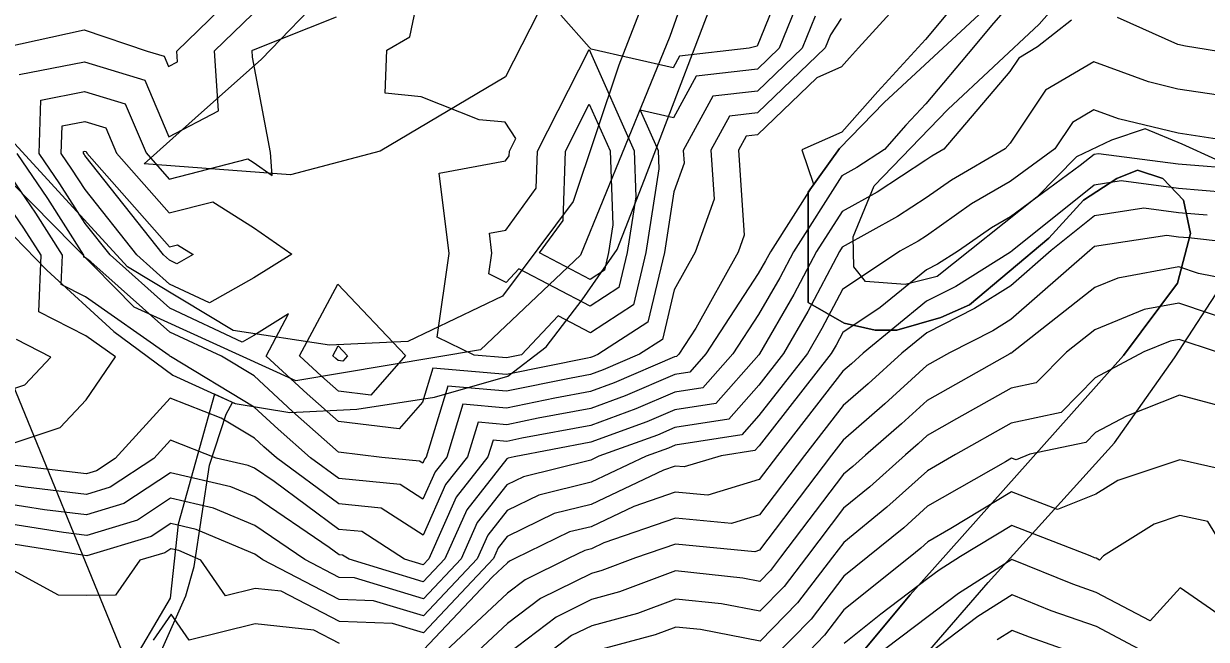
# Model space of a CAD drawing. Extents: x 42655 to 43811, y -141820 to -141156.
# Drawn here: x 43241.9 to 43313.5, y -141436.2 to -141398.9 of the extents above; entities that cross this region are included whole.
import ezdxf

# ---------------------------------------------------------------- set-up
doc = ezdxf.new("R2010")
doc.units = 0
for name, color, linetype in [('D-BMK-HTXT_1', 7, 'Continuous'), ('ZE_HICN', 7, 'Continuous'), ('ZE_LWCN', 7, 'Continuous'), ('地形', 7, 'Continuous'), ('現況水路ﾊｯﾁ', 7, 'Continuous'), ('現況道路ﾊｯﾁ', 7, 'Continuous')]:
    doc.layers.add(name, color=color, linetype=linetype)

msp = doc.modelspace()

# ---------------------------------------------------------------- linework, layer by layer
at = {"layer": 'D-BMK-HTXT_1'}
msp.add_line((43219.961, -141368.793), (43249.928, -141441.889), dxfattribs=at)
at = {"layer": 'ZE_HICN'}
for points in [[(43287.944, -141396.239), (43286.313, -141400.276), (43285.829, -141400.414), (43281.608, -141400.895), (43281.231, -141401.589), (43276.268, -141400.459), (43276.137, -141400.336), (43274.432, -141398.413)], [(43298.838, -141397.052), (43296.488, -141399.889), (43296.057, -141400.365), (43293.602, -141403.027), (43291.426, -141405.483), (43289.021, -141406.561), (43289.723, -141408.638), (43287.111, -141412.733), (43286.823, -141413.278), (43286.378, -141414.048), (43283.205, -141418.914), (43282.229, -141420.022), (43281.319, -141420.162), (43278.314, -141421.453), (43276.24, -141422.208), (43273.07, -141422.804), (43271.157, -141423.194), (43269.421, -141423.04), (43268.777, -141425.145), (43267.46, -141426.816), (43266.1, -141429.883), (43263.554, -141428.244), (43261.003, -141427.985), (43257.225, -141425.199), (43256.46, -141424.523), (43255.896, -141424.003), (43253.892, -141422.795), (43250.796, -141421.588), (43247.46, -141425.245), (43246.337, -141425.987), (43245.73, -141426.171), (43240.901, -141425.594)], [(43270.077, -141414.069), (43270.255, -141412.812), (43270.108, -141411.61), (43271.101, -141411.425), (43272.936, -141408.875), (43273.012, -141406.637), (43276.138, -141400.492), (43278.863, -141406.609), (43278.968, -141409.395), (43278.452, -141412.774), (43277.948, -141414.887), (43276.211, -141416.011), (43271.893, -141413.751), (43271.116, -141414.577), (43270.077, -141414.069)], [(43315.789, -141407.753), (43311.788, -141407.425), (43306.956, -141406.792), (43306.697, -141406.832), (43305.859, -141407.5), (43301.626, -141410.61), (43300.48, -141411.278), (43298.485, -141412.679), (43297.209, -141413.481), (43296.553, -141413.814), (43293.758, -141416.1), (43291.483, -141417.622), (43291.08, -141418.385), (43290.795, -141418.878), (43286.427, -141424.475), (43286.177, -141424.758), (43284.137, -141425.072), (43281.898, -141425.752), (43281.345, -141425.699), (43280.64, -141425.944), (43276.267, -141428.023), (43274.031, -141428.571), (43271.188, -141429.951), (43270.647, -141430.639), (43270.353, -141431.3), (43266.128, -141435.785), (43264.247, -141435.217), (43261.036, -141435.106), (43257.519, -141433.273), (43255.939, -141433.107), (43254.149, -141433.547), (43252.66, -141431.383), (43251.316, -141430.813), (43250.839, -141430.702), (43250.47, -141430.946), (43248.966, -141431.401), (43247.498, -141433.507), (43245.764, -141433.525), (43244.046, -141433.505), (43240.667, -141431.675)], [(43250.757, -141413.239), (43250.385, -141412.906), (43245.639, -141406.909), (43245.587, -141406.828), (43245.545, -141406.766), (43245.548, -141406.657), (43245.638, -141406.64), (43245.721, -141406.665), (43245.764, -141406.765), (43250.753, -141412.432), (43251.244, -141412.306), (43252.183, -141412.898), (43251.21, -141413.449), (43250.757, -141413.239)], [(43240.634, -141424.523), (43244.141, -141423.353), (43245.709, -141421.691), (43247.492, -141419.082), (43245.69, -141417.816), (43242.852, -141416.371), (43242.987, -141412.941), (43241.937, -141411.292), (43240.562, -141409.267)], [(43315.536, -141417.084), (43311.827, -141415.84), (43309.712, -141416.225), (43306.747, -141417.448), (43305.013, -141418.811), (43303.196, -141420.663), (43301.675, -141420.987), (43298.378, -141422.846), (43296.601, -141423.849), (43296.051, -141424.348), (43295.28, -141425.02), (43293.121, -141426.961), (43291.533, -141428.253), (43289.294, -141431.211), (43287.933, -141432.992), (43286.474, -141434.487), (43284.159, -141434.036), (43281.383, -141433.744), (43279.068, -141434.613), (43276.302, -141435.359), (43275.082, -141435.959), (43273.123, -141437.45)], [(43260.821, -141419.19), (43260.637, -141419.02), (43260.958, -141418.421), (43261.522, -141419.016), (43261.234, -141419.347), (43260.962, -141419.314), (43260.821, -141419.19)], [(43317.015, -141436.9), (43315.772, -141435.75), (43311.909, -141433.065), (43310.09, -141435.061), (43306.822, -141433.341), (43305.405, -141432.848), (43301.724, -141431.345), (43298.489, -141433.401), (43296.652, -141434.796), (43293.262, -141437.355)]]:
    msp.add_lwpolyline(points, dxfattribs=at)
at = {"layer": 'ZE_LWCN'}
for points in [[(43296.469, -141395.939), (43292.448, -141400.383), (43291.896, -141400.981), (43291.407, -141401.533), (43289.92, -141402.2), (43286.338, -141405.648), (43285.638, -141405.728), (43285.175, -141406.579), (43285.519, -141411.713), (43285.152, -141412.742), (43282.598, -141417.352), (43281.574, -141418.922), (43281.439, -141419.075), (43281.314, -141419.094), (43277.657, -141420.665), (43276.235, -141421.182), (43274.062, -141421.591), (43271.152, -141422.184), (43268.512, -141421.95), (43267.533, -141425.151), (43266.823, -141426.052), (43266.09, -141427.705), (43264.717, -141426.821), (43260.995, -141426.445), (43259.294, -141425.189), (43257.332, -141423.456), (43255.887, -141422.124), (43250.815, -141419.067), (43250.784, -141419.052), (43250.737, -141419.01), (43245.679, -141415.455), (43244.212, -141414.708), (43244.282, -141412.935), (43242.667, -141410.399), (43240.553, -141407.285)], [(43240.742, -141400.357), (43245.603, -141399.294), (43249.411, -141400.585), (43250.438, -141400.896), (43250.702, -141401.514), (43251.241, -141401.232), (43251.199, -141400.577), (43255.765, -141396.147)], [(43288.876, -141397.357), (43287.645, -141400.405), (43286.32, -141401.681), (43282.616, -141402.103), (43281.245, -141404.625), (43279.227, -141404.165), (43280.312, -141406.602), (43280.354, -141407.7), (43279.58, -141412.769), (43278.824, -141415.938), (43276.218, -141417.624), (43274.273, -141416.606), (43272.053, -141418.967), (43271.138, -141419.153), (43269.188, -141418.98), (43266.954, -141417.887), (43267.673, -141412.825), (43267.081, -141407.977), (43271.081, -141407.233), (43271.307, -141406.92), (43271.316, -141406.645), (43271.705, -141405.879), (43271.07, -141404.885), (43269.487, -141404.736), (43265.975, -141403.359), (43263.813, -141403.134), (43263.913, -141400.517), (43265.306, -141399.721), (43265.943, -141396.609)], [(43301.566, -141397.781), (43300.488, -141399.033), (43299.397, -141400.35), (43296.506, -141403.774), (43295.308, -141405.073), (43294.01, -141406.538), (43292.333, -141407.632), (43291.438, -141408.128), (43288.505, -141412.726), (43287.675, -141414.299), (43286.39, -141416.523), (43284.835, -141418.906), (43283.018, -141420.969), (43281.324, -141421.23), (43278.97, -141422.241), (43276.245, -141423.233), (43272.078, -141424.018), (43271.161, -141424.204), (43270.329, -141424.13), (43270.021, -141425.139), (43268.098, -141427.581), (43266.439, -141431.318), (43266.108, -141431.67), (43264.969, -141431.325), (43262.391, -141429.666), (43261.01, -141429.526), (43257.098, -141426.64), (43255.904, -141425.83), (43255.523, -141425.668), (43253.583, -141425.216), (43250.808, -141424.134), (43249.805, -141425.234), (43247.164, -141426.979), (43245.735, -141427.411), (43242.048, -141426.97), (43240.644, -141426.743)], [(43241.671, -141402.007), (43245.612, -141401.234), (43249.259, -141402.339), (43250.722, -141405.764), (43253.713, -141404.197), (43253.481, -141400.566), (43255.775, -141398.34)], [(43289.808, -141398.475), (43289.031, -141400.399), (43286.326, -141403.003), (43283.623, -141403.311), (43281.839, -141406.595), (43281.89, -141407.36), (43281.267, -141409.106), (43280.708, -141412.763), (43279.701, -141416.989), (43276.678, -141418.945), (43276.343, -141419.089), (43276.226, -141419.132), (43276.046, -141419.165), (43271.142, -141420.163), (43266.694, -141419.769), (43266.062, -141421.836), (43264.657, -141423.453), (43260.979, -141423.004), (43259.076, -141421.323), (43256.599, -141419.039), (43257.966, -141416.483), (43255.867, -141417.789), (43255.161, -141418.19), (43250.771, -141416.145), (43247.165, -141412.921), (43245.658, -141411.018), (43244.127, -141408.614), (43242.881, -141406.779), (43242.963, -141403.557), (43245.621, -141403.036), (43248.079, -141403.781), (43249.347, -141406.748), (43250.734, -141408.323), (43255.496, -141407.108), (43255.817, -141407.31), (43256.977, -141408.113), (43256.86, -141406.713), (43255.787, -141400.94), (43255.763, -141400.555), (43255.785, -141400.533), (43255.831, -141400.5), (43260.864, -141398.514)], [(43305.333, -141398.716), (43303.274, -141400.331), (43302.13, -141401.002), (43301.585, -141401.815), (43297.596, -141406.521), (43296.868, -141406.945), (43296.522, -141407.188), (43293.569, -141409.115), (43291.448, -141410.291), (43289.899, -141412.72), (43288.526, -141415.321), (43286.459, -141418.899), (43286.401, -141418.972), (43283.808, -141421.917), (43281.329, -141422.298), (43279.627, -141423.029), (43276.25, -141424.258), (43271.613, -141425.131), (43271.24, -141425.223), (43271.166, -141425.259), (43268.735, -141428.345), (43267.418, -141431.314), (43266.113, -141432.699), (43261.621, -141431.341), (43261.228, -141431.088), (43261.017, -141431.067), (43260.42, -141430.626), (43255.913, -141427.566), (43254.471, -141426.955), (43250.818, -141426.103), (43247.99, -141427.971), (43245.741, -141428.651), (43243.196, -141428.347), (43240.65, -141427.935)], [(43291.393, -141398.609), (43290.74, -141399.594), (43290.417, -141400.392), (43286.332, -141404.326), (43284.63, -141404.52), (43283.507, -141406.587), (43283.704, -141409.537), (43282.556, -141412.754), (43281.294, -141415.031), (43280.577, -141418.04), (43279.197, -141418.933), (43277, -141419.877), (43276.23, -141420.157), (43275.054, -141420.378), (43271.147, -141421.173), (43267.603, -141420.859), (43266.289, -141425.156), (43266.186, -141425.287), (43266.079, -141425.528), (43265.88, -141425.399), (43263.606, -141425.169), (43260.988, -141424.849), (43258.204, -141422.389), (43255.878, -141420.245), (43253.899, -141419.052), (43250.777, -141417.599), (43245.999, -141413.326), (43245.668, -141413.094), (43245.572, -141413.045), (43245.577, -141412.929), (43243.397, -141409.506), (43241.549, -141406.785)], [(43316.846, -141401.035), (43312.231, -141400.289), (43311.754, -141400.185), (43308.105, -141398.555)], [(43314.223, -141403.254), (43311.766, -141402.879), (43309.989, -141402.45), (43306.67, -141401.241), (43303.755, -141402.951), (43301.605, -141406.155), (43301.31, -141406.503), (43298.072, -141408.389), (43296.533, -141409.47), (43294.805, -141410.598), (43291.459, -141412.453), (43291.293, -141412.713), (43289.377, -141416.342), (43287.904, -141418.892), (43286.41, -141420.806), (43284.598, -141422.864), (43281.334, -141423.366), (43280.284, -141423.817), (43276.74, -141425.107), (43276.255, -141425.338), (43272.17, -141426.339), (43271.174, -141426.823), (43269.372, -141429.11), (43268.396, -141431.309), (43266.118, -141433.727), (43261.957, -141432.47), (43261.024, -141432.438), (43258.943, -141431.354), (43255.921, -141429.302), (43253.419, -141428.241), (43250.825, -141427.636), (43248.817, -141428.962), (43245.747, -141429.891), (43244.343, -141429.723), (43240.655, -141429.127)], [(43316.769, -141406.308), (43311.779, -141405.547), (43308.169, -141404.675), (43306.684, -141404.135), (43305.379, -141404.9), (43304.313, -141406.489), (43301.616, -141408.471), (43299.276, -141409.834), (43296.544, -141411.753), (43296.041, -141412.081), (43294.931, -141412.696), (43291.471, -141415.01), (43290.229, -141417.363), (43289.35, -141418.885), (43286.418, -141422.641), (43285.388, -141423.811), (43281.339, -141424.434), (43280.941, -141424.605), (43279.598, -141425.094), (43276.261, -141426.68), (43273.101, -141427.455), (43271.181, -141428.387), (43270.009, -141429.874), (43269.375, -141431.305), (43266.123, -141434.756), (43263.102, -141433.843), (43261.03, -141433.772), (43256.411, -141431.366), (43255.929, -141431.038), (43252.367, -141429.527), (43250.832, -141429.169), (43249.644, -141429.954), (43245.753, -141431.131), (43245.49, -141431.099), (43240.661, -141430.319)], [(43276.203, -141414.398), (43273.149, -141412.799), (43274.566, -141410.829), (43274.708, -141406.629), (43276.153, -141403.788), (43277.413, -141406.616), (43277.582, -141411.09), (43277.324, -141412.779), (43277.072, -141413.836), (43276.203, -141414.398)], [(43250.764, -141414.692), (43248.775, -141412.914), (43245.649, -141408.964), (43244.857, -141407.721), (43244.213, -141406.772), (43244.256, -141405.107), (43245.629, -141404.838), (43246.9, -141405.223), (43247.555, -141406.757), (43250.743, -141410.378), (43253.37, -141409.707), (43255.836, -141411.261), (43258.161, -141412.869), (43255.85, -141414.308), (43253.185, -141415.82), (43250.764, -141414.692)], [(43314.663, -141409.131), (43311.795, -141408.896), (43308.332, -141408.442), (43306.705, -141408.694), (43301.73, -141412.664), (43301.636, -141412.746), (43298.328, -141414.824), (43296.562, -141415.722), (43292.714, -141418.869), (43292.014, -141419.505), (43291.494, -141419.958), (43287.539, -141425.056), (43286.437, -141426.517), (43283.323, -141427.462), (43281.352, -141427.271), (43278.839, -141428.146), (43276.274, -141429.366), (43274.962, -141429.687), (43271.651, -141431.294), (43271.326, -141431.454), (43271.196, -141431.553), (43270.298, -141432.392), (43266.133, -141436.814)], [(43313.536, -141410.508), (43311.802, -141410.366), (43309.708, -141410.092), (43306.714, -141410.555), (43304.086, -141412.653), (43301.646, -141414.787), (43299.448, -141416.168), (43296.571, -141417.63), (43295.069, -141418.858), (43293.023, -141420.715), (43291.504, -141422.04), (43289.17, -141425.049), (43286.447, -141428.656), (43284.748, -141429.172), (43281.36, -141428.843), (43277.039, -141430.347), (43276.28, -141430.708), (43275.892, -141430.803), (43274.913, -141431.279), (43272.265, -141432.58), (43271.205, -141433.387), (43266.829, -141437.479)], [(43316.899, -141412.397), (43312.409, -141411.886), (43311.808, -141411.837), (43311.083, -141411.742), (43306.723, -141412.417), (43306.441, -141412.642), (43301.656, -141416.827), (43300.568, -141417.511), (43297.944, -141418.845), (43296.581, -141419.613), (43294.032, -141421.926), (43291.514, -141424.122), (43290.8, -141425.041), (43286.457, -141430.796), (43286.174, -141430.882), (43281.367, -141430.415), (43278.941, -141431.26), (43276.909, -141432.023), (43276.287, -141432.191), (43273.204, -141433.706), (43271.213, -141435.221), (43268.808, -141437.47)], [(43316.911, -141414.808), (43313.003, -141414.045), (43311.817, -141413.647), (43308.123, -141414.318), (43306.735, -141414.891), (43301.731, -141418.827), (43301.695, -141418.863), (43301.665, -141418.869), (43301.601, -141418.906), (43296.591, -141421.731), (43295.042, -141423.137), (43292.868, -141425.031), (43292.093, -141425.728), (43291.523, -141426.192), (43287.719, -141431.218), (43287.114, -141432.01), (43286.466, -141432.674), (43285.437, -141432.474), (43281.375, -141432.046), (43277.988, -141433.318), (43276.295, -141433.775), (43274.143, -141434.833), (43271.222, -141437.055)], [(43259.949, -141420.256), (43258.618, -141419.03), (43260.94, -141414.686), (43265.031, -141419), (43262.946, -141421.4), (43260.971, -141421.159), (43259.949, -141420.256)], [(43240.618, -141421.245), (43242, -141420.784), (43243.588, -141419.101), (43241.492, -141418.034)], [(43314.031, -141418.769), (43311.838, -141418.033), (43311.301, -141418.131), (43309.705, -141418.789), (43306.76, -141420.36), (43304.696, -141422.463), (43301.685, -141423.105), (43298.315, -141425.006), (43296.611, -141425.98), (43294.148, -141428.193), (43291.543, -141430.314), (43290.87, -141431.203), (43288.751, -141433.974), (43286.483, -141436.299), (43282.882, -141435.598), (43281.391, -141435.441), (43280.148, -141435.908), (43276.31, -141436.944)], [(43314.656, -141422.155), (43311.854, -141421.403), (43308.661, -141422.668), (43306.776, -141423.674), (43306.197, -141424.264), (43302.813, -141424.984), (43301.97, -141425.321), (43301.695, -141425.214), (43301.33, -141425.434), (43296.621, -141428.127), (43295.176, -141429.426), (43293.004, -141431.193), (43291.552, -141432.363), (43289.57, -141434.956), (43287.202, -141437.383)], [(43330.988, -141437.177), (43327.171, -141432.522), (43323.956, -141431.047), (43322.072, -141430.397), (43320.695, -141429.4), (43316.973, -141427.966), (43315.891, -141426.223), (43311.872, -141425.312), (43308.122, -141426.573), (43306.794, -141427.407), (43304.478, -141428.33), (43301.705, -141427.255), (43298.024, -141429.478), (43296.631, -141430.274), (43296.204, -141430.658), (43295.561, -141431.181), (43291.562, -141434.404), (43290.389, -141435.939), (43288.987, -141437.375)], [(43326.678, -141437.197), (43322.09, -141434.194), (43319.888, -141433.731), (43316.997, -141433.096), (43314.83, -141431.09), (43313.57, -141429.061), (43311.888, -141428.68), (43310.318, -141429.207), (43307.262, -141431.126), (43307.026, -141431.386), (43306.812, -141431.273), (43306.719, -141431.241), (43306.448, -141431.13), (43301.714, -141429.295), (43298.616, -141431.167), (43297.316, -141431.993), (43296.641, -141432.505), (43293.786, -141434.66), (43291.572, -141436.444)], [(43310.375, -141437.274), (43306.831, -141435.409), (43304.091, -141434.454), (43301.734, -141433.493), (43299.663, -141434.809), (43296.663, -141437.087)], [(43261.043, -141436.439), (43259.479, -141435.625), (43255.949, -141435.254), (43251.949, -141436.236), (43250.858, -141434.651), (43249.762, -141436.224)], [(43306.314, -141437.293), (43302.777, -141436.061), (43301.744, -141435.64), (43300.837, -141436.217)]]:
    msp.add_lwpolyline(points, dxfattribs=at)
at = {"layer": '地形'}
for points in [[(43320.416, -141343.042), (43306.981, -141343.562), (43295.205, -141350.231), (43290.102, -141358.972), (43288.329, -141378.975), (43281.035, -141399.699), (43275.615, -141412.936), (43269.57, -141418.666), (43258.406, -141420.545), (43248.616, -141416.071), (43236.326, -141403.584), (43228.932, -141399.526), (43212.545, -141401.296), (43179.843, -141406.5), (43173.386, -141405.147), (43168.699, -141401.089), (43165.679, -141389.851), (43160.467, -141365.786), (43157.022, -141355.032), (43149.624, -141339.614), (43144.729, -141329.729)], [(43315.311, -141341.272), (43309.433, -141341.519), (43306.376, -141342.285), (43300.782, -141344.731), (43296.062, -141347.439), (43291.429, -141351.893), (43288.894, -141355.038), (43287.845, -141359.755), (43286.709, -141365.257), (43287.146, -141372.682), (43286.01, -141377.486), (43284.612, -141383.862), (43280.577, -141394.623), (43277.936, -141401.441), (43275.185, -141409.688), (43270.894, -141415.406), (43265.171, -141418.155), (43260.44, -141418.375), (43254.607, -141417.496), (43248.225, -141413.647), (43241.182, -141405.95)], [(43254.565, -141421.843), (43254.731, -141421.919), (43258.042, -141422.448), (43262.082, -141422.25), (43266.784, -141421.522), (43271.221, -141420.264), (43273.538, -141418.478), (43275.724, -141415.632), (43277.843, -141412.588), (43279.498, -141408.353), (43289.54, -141382.032), (43290.204, -141379.986), (43290.671, -141378), (43290.847, -141375.546), (43292.348, -141360.087), (43293.092, -141356.951), (43294.33, -141354.475), (43297.716, -141350.762), (43302.176, -141348.121), (43306.553, -141346.14), (43311.178, -141344.82), (43316.628, -141344.407)], [(43150.968, -141348.1), (43154.934, -141356.788), (43157.222, -141361.512), (43158.747, -141367.914), (43160.73, -141375.992), (43163.323, -141385.595), (43166.679, -141400.836), (43169.272, -141404.037), (43173.085, -141406.628), (43177.814, -141407.848), (43186.813, -141406.781), (43197.185, -141405.713), (43211.872, -141403.452), (43222.448, -141401.653), (43226.573, -141401.727), (43229.874, -141402.627), (43233.999, -141404.801), (43237.825, -141407.724), (43240.675, -141411.097), (43243.341, -141413.846), (43247.381, -141417.551), (43250.957, -141420.198), (43253.488, -141421.352)], [(43288.267, -141354.855), (43285.848, -141365.022), (43286.267, -141373.121), (43283.514, -141385.454), (43279.342, -141386.896), (43276.006, -141392.479), (43271.085, -141402.146), (43263.495, -141406.646), (43258.074, -141408.063), (43249.233, -141407.397), (43252.319, -141404.646), (43256.322, -141401.063), (43260.326, -141396.896), (43262.077, -141391.23), (43264.079, -141381.71), (43266.164, -141374.043), (43268.332, -141368.119), (43272.002, -141363.119), (43277.924, -141357.869), (43283.274, -141352.393), (43288.267, -141354.855)], [(43314.066, -141407.15), (43312.016, -141406.213), (43309.791, -141405.277), (43307.742, -141405.979), (43305.634, -141406.974), (43303.233, -141409.432), (43297.201, -141414.23), (43295.269, -141414.698), (43292.868, -141414.523), (43292.165, -141413.645), (43292.107, -141411.831), (43293.395, -141408.73), (43297.845, -141404.107), (43303.374, -141398.947), (43305.364, -141396.663), (43306.544, -141394.6), (43307.945, -141390.917), (43308.977, -141386.791), (43309.714, -141383.403), (43311.115, -141382.224), (43316.422, -141380.309)], [(43292.825, -141436.783), (43295.567, -141433.496), (43308.466, -141419), (43311.744, -141414.633), (43312.528, -141411.625), (43312.11, -141409.606), (43310.857, -141408.284), (43309.324, -141407.797), (43308.071, -141408.284), (43306.051, -141409.606), (43303.961, -141411.903), (43299.155, -141415.94), (43297.414, -141416.706), (43294.767, -141417.472), (43293.444, -141417.472), (43291.563, -141417.054), (43289.404, -141415.801), (43289.404, -141413.017), (43289.404, -141409.119), (43291.284, -141406.475), (43294.001, -141403.69), (43300.274, -141397.853)], [(43296.748, -141436.827), (43300.283, -141432.736), (43307.918, -141424.295), (43311.548, -141419.145), (43314.593, -141414.464)], [(43253.488, -141421.352), (43251.273, -141429.213), (43250.801, -141433.695), (43248.125, -141438.256)], [(43250.279, -141436.849), (43251.744, -141433.543), (43252.254, -141431.775), (43253.174, -141425.644), (43254.194, -141422.55), (43254.565, -141421.843)]]:
    msp.add_lwpolyline(points, dxfattribs=at)
at = {"layer": '現況水路ﾊｯﾁ'}
for points in [[(43315.311, -141341.272), (43309.433, -141341.519), (43306.376, -141342.285), (43300.782, -141344.731), (43296.062, -141347.439), (43291.429, -141351.893), (43288.894, -141355.038), (43287.845, -141359.755), (43286.709, -141365.257), (43287.146, -141372.682), (43286.01, -141377.486), (43284.612, -141383.862), (43280.577, -141394.623), (43277.936, -141401.441), (43275.185, -141409.688), (43270.894, -141415.406), (43265.171, -141418.155), (43260.44, -141418.375), (43254.607, -141417.496), (43248.225, -141413.647), (43241.182, -141405.95)], [(43240.675, -141411.097), (43243.341, -141413.846), (43247.381, -141417.551), (43250.957, -141420.198), (43253.488, -141421.352), (43254.731, -141421.919), (43258.042, -141422.448), (43262.082, -141422.25), (43266.784, -141421.522), (43271.221, -141420.264), (43273.538, -141418.478), (43275.724, -141415.632), (43277.843, -141412.588), (43279.498, -141408.353), (43289.54, -141382.032)], [(43250.279, -141436.849), (43251.744, -141433.543), (43252.254, -141431.775), (43253.174, -141425.644), (43254.194, -141422.55), (43254.565, -141421.843), (43253.488, -141421.352), (43251.273, -141429.213), (43250.801, -141433.695), (43248.125, -141438.256)]]:
    msp.add_lwpolyline(points, dxfattribs=at)
at = {"layer": '現況道路ﾊｯﾁ'}
for points in [[(43314.066, -141407.15), (43312.016, -141406.213), (43309.791, -141405.277), (43307.742, -141405.979), (43305.634, -141406.974), (43303.233, -141409.432), (43297.201, -141414.23), (43295.269, -141414.698), (43292.868, -141414.523), (43292.165, -141413.645), (43292.107, -141411.831), (43293.395, -141408.73), (43297.845, -141404.107), (43303.374, -141398.947), (43305.364, -141396.663), (43306.544, -141394.6), (43307.945, -141390.917), (43308.977, -141386.791), (43309.714, -141383.403), (43311.115, -141382.224), (43316.422, -141380.309)], [(43300.274, -141397.853), (43294.001, -141403.69), (43291.284, -141406.475), (43289.404, -141409.119), (43289.404, -141413.017), (43289.404, -141415.801), (43291.563, -141417.054), (43293.444, -141417.472), (43294.767, -141417.472), (43297.414, -141416.706), (43299.155, -141415.94), (43303.961, -141411.903), (43306.051, -141409.606), (43308.071, -141408.284), (43309.324, -141407.797), (43310.857, -141408.284), (43312.11, -141409.606), (43312.528, -141411.625), (43311.744, -141414.633), (43308.466, -141419), (43295.567, -141433.496), (43292.825, -141436.783)], [(43296.748, -141436.827), (43300.283, -141432.736), (43307.918, -141424.295), (43311.548, -141419.145), (43314.593, -141414.464)]]:
    msp.add_lwpolyline(points, dxfattribs=at)

doc.saveas('drawing.dxf')
